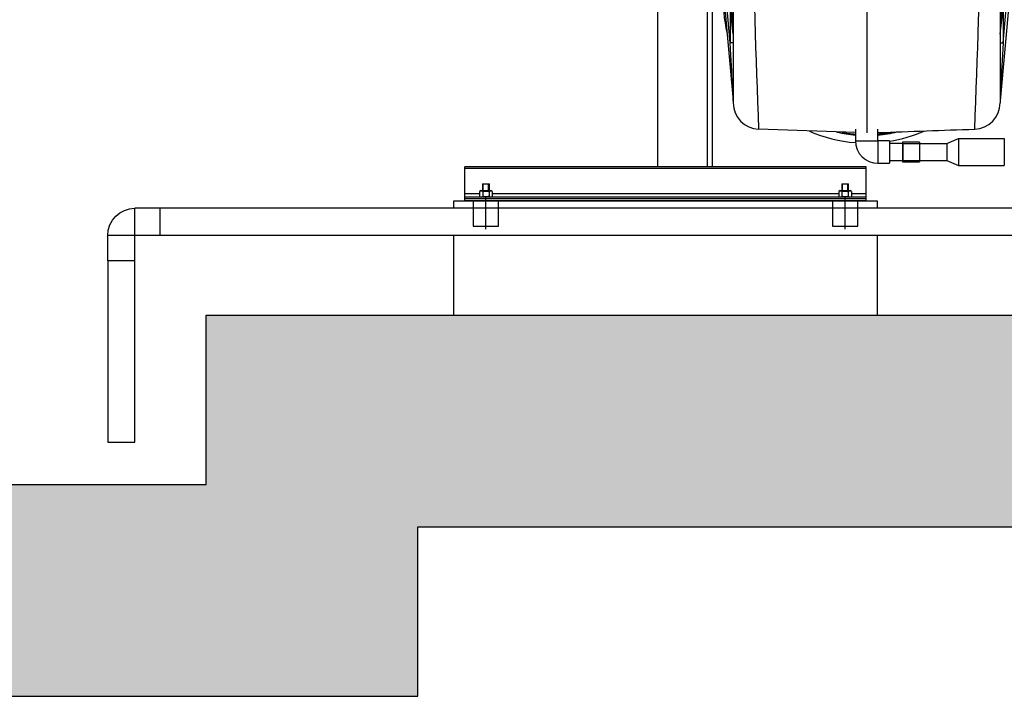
# Model space of a CAD drawing. Header units: metres. Extents: x -270273 to 328371, y -146885 to 591473.
# Tile 437 of 473: x 49712 to 50874, y 534691 to 535490. Entities that reach past the tile are written whole.
import ezdxf

# ---------------------------------------------------------------- set-up
doc = ezdxf.new("R2010")
doc.units = ezdxf.units.M
doc.layers.get('0').update_dxf_attribs({"color": 151})
for name, color, linetype in [('Iv-Hatch', 253, 'Continuous'), ('Iv-Lines 018', 1, 'Continuous'), ('Iv-status-nieuw', 170, 'Continuous')]:
    doc.layers.add(name, color=color, linetype=linetype)

# ---------------------------------------------------------------- blocks, each defined once
blk = doc.blocks.new('Ventilator 2 A.Z.')
for p, q in [((68018.7, -9025), (68018.7, -9793.2)), ((67960.5, -9793.2), (67960.5, -9083.2)), ((68049.7, -9234.9), (68049.7, -9717.8)), ((68207.2, -9233.2), (68207.2, -9753.2)), ((68364.7, -9234.9), (68364.7, -9717.8)), ((68024.7, -9453.5), (68024.7, -9793.2)), ((68033, -9490.6), (68049.7, -9633.2)), ((68049.7, -9636.5), (68033, -9492)), ((68033, -9492.1), (68049.7, -9636.5)), ((68381.4, -9490.6), (68364.7, -9633.2)), ((68364.7, -9636.5), (68381.4, -9492)), ((68364.7, -9636.5), (68381.4, -9492.1)), ((68033, -9531.3), (68049.7, -9715.2)), ((68046.2, -9646.9), (68035.7, -9532.1)), ((68381.4, -9531.3), (68364.7, -9715.2)), ((68368.3, -9646.9), (68378.7, -9532.1)), ((68046.2, -9606), (68046.2, -9646.9)), ((68368.3, -9606), (68368.3, -9646.9)), ((68049.7, -9646.9), (68046.2, -9646.9)), ((68364.7, -9646.9), (68368.3, -9646.9)), ((68193.9, -9752.8), (68079.6, -9748.8)), ((68079.6, -9748.8), (68079.6, -9748.8)), ((68193.9, -9748.7), (68193.9, -9762.5)), ((68220.4, -9762.5), (68220.4, -9748.7)), ((68334.8, -9748.8), (68334.8, -9748.8)), ((68193.9, -9762.5), (68220.4, -9762.5)), ((68220.5, -9762.6), (68220.5, -9789.1)), ((68234.2, -9762.6), (68220.5, -9762.6)), ((68234.2, -9762.6), (68234.2, -9789.1)), ((68249.7, -9764.3), (68249.7, -9787.3)), ((68269.7, -9764.3), (68249.7, -9764.3)), ((68269.7, -9764.3), (68269.7, -9787.3)), ((68249.7, -9765.8), (68234.2, -9765.8)), ((68234.2, -9785.8), (68249.7, -9785.8)), ((68249.7, -9787.3), (68269.7, -9787.3)), ((67732.7, -9795.2), (67732.7, -9793.2)), ((68206.7, -9793.2), (67732.7, -9793.2)), ((67732.7, -9825.2), (67732.7, -9795.2)), ((68206.7, -9795.2), (67732.7, -9795.2)), ((68206.7, -9795.2), (68206.7, -9793.2)), ((68206.7, -9825.2), (68206.7, -9795.2)), ((68220.5, -9789.1), (68234.2, -9789.1)), ((67752, -9821.3), (67750.2, -9822.4)), ((67750.2, -9822.4), (67750.2, -9828.2)), ((67752, -9821.3), (67763.5, -9821.3)), ((67753.7, -9813.2), (67761.7, -9813.2)), ((67753.7, -9813.2), (67753.7, -9821.3)), ((67754, -9822.4), (67754, -9828.2)), ((67754.5, -9821.3), (67754.5, -9813.2)), ((67760.9, -9821.3), (67760.9, -9813.2)), ((67761.5, -9822.4), (67761.5, -9828.2)), ((67761.7, -9821.3), (67761.7, -9813.2)), ((67765.2, -9822.4), (67763.5, -9821.3)), ((67765.2, -9822.4), (67765.2, -9828.2)), ((68176, -9821.3), (68174.2, -9822.4)), ((68174.2, -9822.4), (68174.2, -9828.2)), ((68176, -9821.3), (68187.5, -9821.3)), ((68177.7, -9813.2), (68185.7, -9813.2)), ((68177.7, -9813.2), (68177.7, -9821.3)), ((68178, -9822.4), (68178, -9828.2)), ((68178.5, -9821.3), (68178.5, -9813.2)), ((68184.9, -9821.3), (68184.9, -9813.2)), ((68185.5, -9822.4), (68185.5, -9828.2)), ((68185.7, -9821.3), (68185.7, -9813.2)), ((68189.2, -9822.4), (68187.5, -9821.3)), ((68189.2, -9822.4), (68189.2, -9828.2)), ((67732.7, -9829.2), (67732.7, -9825.2)), ((67750.2, -9825.2), (67732.7, -9825.2)), ((67732.7, -9831.2), (67732.7, -9829.2)), ((68206.7, -9829.2), (67732.7, -9829.2)), ((67732.7, -9833.2), (67732.7, -9831.2)), ((68206.7, -9831.2), (67732.7, -9831.2)), ((68206.7, -9833.2), (67732.7, -9833.2)), ((67742.7, -9833.2), (67742.7, -9863.2)), ((67750.2, -9828.2), (67752, -9829.2)), ((67757.7, -9866.7), (67757.7, -9829.7)), ((67763.5, -9829.2), (67765.2, -9828.2)), ((68174.2, -9825.2), (67765.2, -9825.2)), ((67772.7, -9863.2), (67772.7, -9833.2)), ((68166.7, -9833.2), (68166.7, -9863.2)), ((68174.2, -9828.2), (68176, -9829.2)), ((68181.7, -9866.7), (68181.7, -9829.7)), ((68187.5, -9829.2), (68189.2, -9828.2)), ((68206.7, -9825.2), (68189.2, -9825.2)), ((68196.7, -9863.2), (68196.7, -9833.2)), ((68206.7, -9829.2), (68206.7, -9825.2)), ((68206.7, -9831.2), (68206.7, -9829.2)), ((68206.7, -9833.2), (68206.7, -9831.2)), ((67742.7, -9863.2), (67772.7, -9863.2)), ((68166.7, -9863.2), (68196.7, -9863.2))]:
    blk.add_line(p, q)
for centre, radius, start, end in [((81392.6, -9214.9), 13323.7, 180.07903, 182.29637), ((55095.9, -9216.5), 13249.6, 357.69743, 359.92717), ((68207.2, -9595.7), 169.5, 176.7787, 193.6049), ((68080.7, -9717.8), 31, 180, 268.0042), ((68333.7, -9717.8), 31, 271.9958, 0), ((68207.2, -9595.7), 169.5, 246.508, 265.5144), ((68207.2, -9595.7), 160.5, 257.2964, 265.2288), ((68207.2, -9595.7), 159.5, 259.4786, 265.1988), ((68207.2, -9595.7), 160.5, 274.6996, 283.0228), ((68207.2, -9595.7), 159.5, 274.7291, 280.605), ((68207.2, -9595.7), 169.5, 279.1658, 293.5532), ((68220.5, -9762.5), 26.6, 180, 270), ((68220.5, -9762.5), 0.1, 180, 270), ((67752.1, -9825.2), 3.39, 56.3451, 123.6549), ((67763.3, -9825.2), 3.39, 56.3451, 123.6549), ((68176.1, -9825.2), 3.39, 56.3451, 123.6549), ((68187.3, -9825.2), 3.39, 56.3451, 123.6549), ((67752.1, -9825.4), 3.39, 236.3451, 303.6549), ((67763.3, -9825.4), 3.39, 236.3451, 303.6549), ((68176.1, -9825.4), 3.39, 236.3451, 303.6549), ((68187.3, -9825.4), 3.39, 236.3451, 303.6549)]:
    blk.add_arc(centre, radius, start, end)
for centre, major_axis, ratio, start_param, end_param in [((68045.7, -9573.4), (4, -59.8), 0.001695, 0.024319, 1.482242), ((68368.7, -9573.4), (-4, -59.8), 0.001695, -1.482242, -0.024319), ((68045.7, -9633.5), (-4, 0), 0.866025, 3.141593, 3.241908), ((68368.7, -9633.5), (4, 0), 0.866025, 3.041277, 3.141593), ((68045.7, -9638.2), (-4, 77), 0.000021, 3.141058, 4.598876), ((68368.7, -9638.2), (4, 77), 0.000021, 1.68431, 3.142127)]:
    blk.add_ellipse(centre, major_axis=major_axis, ratio=ratio, start_param=start_param, end_param=end_param)
blk.add_open_spline([(68220.5, -9752.8), (68258.6, -9751.4), (68296.7, -9750.1), (68334.8, -9748.8)], degree=3)
for points in [[(67754, -9822.4), (67757.7, -9821.3), (67761.5, -9822.4)], [(68178, -9822.4), (68181.7, -9821.3), (68185.5, -9822.4)], [(67761.5, -9828.2), (67757.7, -9829.3), (67754, -9828.2)], [(68185.5, -9828.2), (68181.7, -9829.3), (68178, -9828.2)]]:
    blk.add_rational_spline(points, [1, 1.15470053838, 1], degree=2)
blk = doc.blocks.new('Knie90 PE100 32mm')
for p, q in [((61300.1, -9357.5), (61330, -9357.5)), ((61300.1, -9389.5), (61300.1, -9357.5)), ((61330, -9389.5), (61330, -9357.5)), ((61300.1, -9389.5), (61330, -9389.5)), ((61330.1, -9389.6), (61362.1, -9389.6)), ((61330.1, -9419.5), (61330.1, -9389.6)), ((61362.1, -9419.5), (61362.1, -9389.6)), ((61330.1, -9419.5), (61362.1, -9419.5))]:
    blk.add_line(p, q)
for radius, start, end in [(32.1, 0, 90), (0.1, 359.9996, 90.0002)]:
    blk.add_arc((61330, -9389.6), radius, start, end)

msp = doc.modelspace()

# ---------------------------------------------------------------- hatches: boundary and pattern name
at = {"layer": 'Iv-Hatch'}
h = msp.add_hatch(color=256, dxfattribs=at)
h.dxf.hatch_style = 1
h.paths.add_polyline_path([(52111.6991, 535659.2442), (51861.6991, 535659.2442), (51861.6991, 535141.1833), (49931.6991, 535141.1833), (49931.6991, 534941.1833), (49481.6991, 534941.1833), (49481.6991, 535141.1833), (47561.6991, 535141.1833), (47561.6991, 535444.7442), (47442.1991, 535444.7442), (47442.1991, 535376.7442), (47430.1991, 535376.7442), (47430.1991, 535444.7442), (47311.6991, 535444.7442), (47311.6988, 534891.1833), (49231.6991, 534891.1833), (49231.6991, 534691.1833), (50181.6991, 534691.1833), (50181.6991, 534891.1833), (52106.6991, 534891.1833)])
h.paths.add_polyline_path([(52111.6991, 537441.1833), (51861.6991, 537441.1833), (51861.6991, 535659.2442), (52111.6991, 535659.2442)])
h.paths.add_polyline_path([(47561.6991, 537441.1833), (47311.6991, 537441.1833), (47311.6991, 535873.7442), (47430.1991, 535873.7442), (47430.1991, 535941.7442), (47442.1991, 535941.7442), (47442.1991, 535873.7442), (47561.6991, 535873.7442)])
h.paths.add_polyline_path([(47442.1991, 535941.7442), (47430.1991, 535941.7442), (47430.1991, 535659.2442), (47442.1991, 535659.2442)])
h.paths.add_polyline_path([(47561.6991, 535873.7442), (47442.1991, 535873.7442), (47442.1991, 535659.2442), (47561.6991, 535659.2442)])
h.paths.add_polyline_path([(47430.1991, 535873.7442), (47311.6991, 535873.7442), (47311.6991, 535659.2442), (47430.1991, 535659.2442)])
h.paths.add_polyline_path([(47430.1991, 535659.2442), (47311.6991, 535659.2442), (47311.6991, 535444.7442), (47430.1991, 535444.7442)], flags=17)
h.paths.add_polyline_path([(47442.1991, 535659.2442), (47430.1991, 535659.2442), (47430.1991, 535376.7442), (47442.1991, 535376.7442)], flags=17)
h.paths.add_polyline_path([(47561.6991, 535659.2442), (47442.1991, 535659.2442), (47442.1991, 535444.7442), (47561.6991, 535444.7442)], flags=17)

# ---------------------------------------------------------------- linework, layer by layer
at = {"layer": 'Iv-Lines 018'}
for points in [[(47311.6991, 537441.1833), (47311.6991, 534891.1833), (49231.6991, 534891.1833), (49231.6991, 534691.1833), (50181.6991, 534691.1833), (50181.6991, 534891.1833), (52111.6991, 534891.1833), (52111.6991, 537441.1833)], [(47561.6991, 537441.1833), (47561.6991, 535141.1833), (49481.6991, 535141.1833), (49481.6991, 534941.1833), (49931.6991, 534941.1833), (49931.6991, 535141.1833), (51861.6991, 535141.1833), (51861.6991, 537441.1833)], [(50224.1988, 535267.1833), (50224.1988, 535276.1833), (50724.1988, 535276.1833), (50724.1988, 535267.1833)], [(50224.1988, 535141.1833), (50224.1988, 535235.1833)], [(50724.1988, 535235.1833), (50724.1988, 535141.1833)]]:
    msp.add_lwpolyline(points, dxfattribs=at)
at = {"layer": 'Iv-status-nieuw'}
for p, q in [((50754.1988, 535343.5833), (50754.1988, 535323.5833)), ((50754.1988, 535343.5833), (50806.1988, 535343.5833)), ((50806.1988, 535343.5833), (50820.1988, 535349.5833)), ((50806.1988, 535343.5833), (50806.1988, 535323.5833)), ((50820.1988, 535349.5833), (50820.1988, 535317.5833)), ((50820.1988, 535349.5833), (50874.1988, 535349.5833)), ((50874.1988, 535349.5833), (50874.1988, 535317.5833)), ((50754.1988, 535323.5833), (50806.1988, 535323.5833)), ((50806.1988, 535323.5833), (50820.1988, 535317.5833)), ((50820.1988, 535317.5833), (50874.1988, 535317.5833)), ((51831.6994, 535267.1833), (49877.6994, 535267.1833)), ((51831.6994, 535235.1833), (49877.6994, 535235.1833)), ((49815.6994, 535205.1833), (49815.6994, 534991.1833)), ((49847.6994, 534991.1833), (49847.6994, 535205.1833)), ((49815.6994, 534991.1833), (49847.6994, 534991.1833)), ((50181.6991, 534691.1833), (50181.6991, 534891.1833)), ((49231.6991, 534691.1833), (50181.6991, 534691.1833))]:
    msp.add_line(p, q, dxfattribs=at)

# ---------------------------------------------------------------- block references
msp.add_blockref('Ventilator 2 A.Z.', (-17495.5058, 545109.4217), dxfattribs=at)
at = {"layer": 'Iv-status-nieuw', "xscale": -1}
msp.add_blockref('Knie90 PE100 32mm', (111177.7555, 544624.69), dxfattribs=at)

doc.saveas('drawing.dxf')
